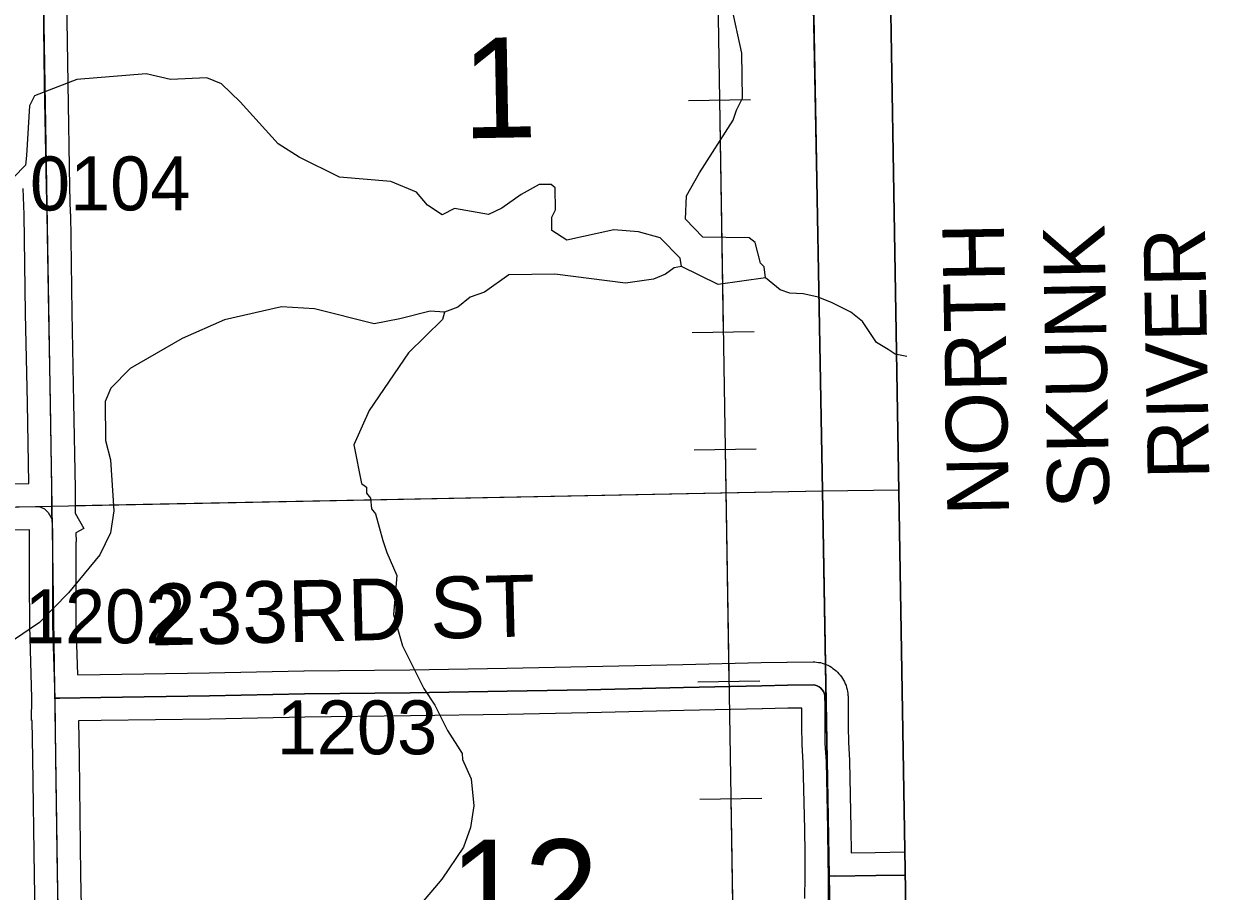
# Model space of a CAD drawing. Extents: x 23.6 to 68.7, y -63 to -29.
# Drawn here: x 55.594 to 57.132, y -46.921 to -45.796 of the extents above; entities that cross this region are included whole.
import ezdxf

# ---------------------------------------------------------------- set-up
doc = ezdxf.new("R2010")
doc.units = 0
for name, color, linetype in [('tdCoClipBndry', 7, 'Continuous'), ('tdCoCoBndry', 7, 'Continuous'), ('tdCoCoBndryPart', 7, 'Continuous'), ('tdCoHydroRiver', 7, 'Continuous'), ('tdCoHydroTxtLg', 7, 'Continuous'), ('tdCoPipe', 7, 'Continuous'), ('tdCoSecRdNmbr', 7, 'Continuous'), ('tdCoSecRdTxt', 7, 'Continuous'), ('tdCoSecRteBand', 7, 'Continuous'), ('tdCoSecRteCL', 7, 'Continuous'), ('tdCoSectLine', 7, 'Continuous'), ('tdCoSectLinePart', 7, 'Continuous'), ('tdCoSectNmbr', 7, 'Continuous'), ('tdCoSurfGravel', 7, 'Continuous'), ('tdCoTwpBndryShd', 7, 'Continuous')]:
    doc.layers.add(name, color=color, linetype=linetype)

msp = doc.modelspace()

# ---------------------------------------------------------------- linework, layer by layer
at = {"layer": 'tdCoClipBndry'}
msp.add_lwpolyline([(48.4512, -33.5006), (56.4135, -33.3762), (56.4393, -33.3792), (56.4635, -33.3887), (56.4958, -33.4172), (56.511, -33.4483), (56.515, -33.4739), (56.5367, -34.4332), (56.5907, -38.4342), (56.6629, -42.4448), (56.8804, -55.4557), (56.9085, -56.4312), (56.9025, -56.8392), (56.9121, -57.4607), (56.9036, -57.4944), (56.8842, -57.5232), (56.8561, -57.5435), (56.8227, -57.553), (51.8233, -57.6334)], dxfattribs=at)
at = {"layer": 'tdCoCoBndry'}
for p, q in [((56.6301, -46.4017), (56.6119, -45.4382)), ((56.6119, -45.4382), (56.6301, -46.4017)), ((56.647, -47.4001), (56.6301, -46.4017)), ((56.6301, -46.4017), (56.647, -47.4001))]:
    msp.add_line(p, q, dxfattribs=at)
for points in [[(56.8804, -55.4557), (56.6629, -42.4448), (56.5907, -38.4342)], [(56.5284, -40.4484), (56.5463, -41.4474), (56.5633, -42.4465), (56.5785, -43.4411), (56.5946, -44.4414), (56.6119, -45.4382), (56.6301, -46.4017), (56.647, -47.4001), (56.6636, -48.3998), (56.6786, -49.3969), (56.6976, -50.3938), (56.712, -51.3894), (56.7304, -52.4659), (56.7487, -53.455), (56.7648, -54.458), (56.7808, -55.4579), (56.8089, -56.4341), (56.8029, -56.8393), (56.8127, -57.4536), (55.8172, -57.471), (54.8164, -57.4869), (53.8174, -57.5025), (52.8224, -57.5189), (51.8222, -57.5335)], [(56.5281, -40.4484), (56.5459, -41.4474), (56.563, -42.4465), (56.5781, -43.4411), (56.5942, -44.4414), (56.6115, -45.4382), (56.6297, -46.4017), (56.6467, -47.4001), (56.6633, -48.3998), (56.6782, -49.3968), (56.6973, -50.3938), (56.7117, -51.3893), (56.73, -52.4659), (56.7484, -53.455), (56.7645, -54.4579), (56.7804, -55.4579), (56.8086, -56.4341), (56.8025, -56.8393), (56.8124, -57.4536)], [(56.5284, -40.4484), (56.5463, -41.4474), (56.5633, -42.4465), (56.5785, -43.4411), (56.5946, -44.4414), (56.6119, -45.4382), (56.6301, -46.4017), (56.647, -47.4001), (56.6636, -48.3998), (56.6786, -49.3969), (56.6976, -50.3938)]]:
    msp.add_lwpolyline(points, dxfattribs=at)
at = {"layer": 'tdCoCoBndryPart'}
msp.add_lwpolyline([(56.6121, -45.4693), (56.6297, -46.4017), (56.6336, -46.627)], dxfattribs=at)
at = {"layer": 'tdCoHydroRiver'}
for points in [[(56.5559, -46.1253), (56.5541, -46.1111), (56.5493, -46.1065), (56.5427, -46.0797), (56.5347, -46.0735), (56.4747, -46.0726), (56.4523, -46.0492), (56.4535, -46.0192), (56.4705, -45.989), (56.5139, -45.9206), (56.5185, -45.9079), (56.5262, -45.8921), (56.5254, -45.8337), (56.512, -45.7723)], [(56.4468, -46.1109), (56.4451, -46.0999), (56.4195, -46.0733), (56.391, -46.0658), (56.3594, -46.063), (56.298, -46.0764), (56.2789, -46.064), (56.2787, -46.0467), (56.2833, -46.0371), (56.2829, -46.0087), (56.2781, -46.0041), (56.2624, -46.0043), (56.2388, -46.0172), (56.2138, -46.0349), (56.1965, -46.043), (56.1523, -46.0356), (56.1366, -46.0437), (56.1175, -46.0313), (56.103, -46.0141), (56.0697, -46.0003), (56.0034, -45.9948), (55.9509, -45.9687), (55.9239, -45.9516), (55.8743, -45.897), (55.8503, -45.8736), (55.8313, -45.866), (55.784, -45.8681), (55.7523, -45.8606), (55.6624, -45.8681), (55.6074, -45.8893), (55.6013, -45.902), (55.5973, -45.9667), (55.5959, -45.9794), (55.5803, -45.9954)], [(56.4468, -46.1109), (56.4373, -46.1126), (56.4264, -46.1206), (56.4107, -46.1271), (56.3744, -46.1323), (56.2827, -46.1208), (56.2228, -46.1216), (56.1915, -46.144), (56.1726, -46.1506), (56.157, -46.1634), (56.1397, -46.1699)], [(56.5559, -46.1253), (56.4944, -46.134), (56.4468, -46.1109)], [(56.6225, -46.1499), (56.605, -46.1462), (56.5877, -46.1454), (56.575, -46.1409), (56.5559, -46.1253)], [(56.7393, -46.2273), (56.7242, -46.2243), (56.7151, -46.2182), (56.7, -46.2092), (56.6818, -46.182), (56.6667, -46.1699), (56.6425, -46.1578), (56.6241, -46.1505), (56.6225, -46.1499)], [(56.1397, -46.1699), (56.1207, -46.1686), (56.0814, -46.1786), (56.0483, -46.1853), (55.9708, -46.1657), (55.9281, -46.1631), (55.8541, -46.1798), (55.7992, -46.2042), (55.7318, -46.2429), (55.7068, -46.2685), (55.6992, -46.2859), (55.6998, -46.3364), (55.7064, -46.3616), (55.7104, -46.4278), (55.706, -46.4563), (55.6922, -46.4849), (55.6517, -46.5343), (55.6143, -46.5727), (55.5501, -46.6161)], [(56.1397, -46.1699), (56.1367, -46.1795), (56.093, -46.2226), (56.0418, -46.2974), (56.0219, -46.3419), (56.032, -46.3923), (56.0383, -46.3969), (56.0384, -46.4048), (56.0433, -46.4111), (56.045, -46.4253), (56.0498, -46.4315), (56.0597, -46.4661), (56.0647, -46.4819), (56.0776, -46.5117), (56.0735, -46.5623), (56.0851, -46.6031), (56.1126, -46.6581), (56.1271, -46.68), (56.1433, -46.7129), (56.1626, -46.7427), (56.1627, -46.7506), (56.1741, -46.7757), (56.1776, -46.8104), (56.1733, -46.8388), (56.1641, -46.8642), (56.1362, -46.9056), (56.1051, -46.9423)]]:
    msp.add_lwpolyline(points, dxfattribs=at)
at = {"layer": 'tdCoPipe'}
for p, q in [((56.4559, -45.8951), (56.5364, -45.8938)), ((56.4608, -46.1964), (56.5414, -46.1951)), ((56.4632, -46.3486), (56.5438, -46.3473)), ((56.4681, -46.6498), (56.5488, -46.6485)), ((56.4706, -46.802), (56.5511, -46.8007))]:
    msp.add_line(p, q, dxfattribs=at)
for points in [[(56.4888, -45.4411), (56.6291, -54.0664), (56.8573, -54.3881), (56.9937, -57.4858)], [(56.4962, -45.8945), (56.5011, -46.1958)], [(56.5036, -46.3479), (56.5085, -46.6492)], [(56.5109, -46.8013), (56.5158, -47.1026)]]:
    msp.add_lwpolyline(points, dxfattribs=at)
at = {"layer": 'tdCoSecRteBand'}
for points in [[(55.6491, -45.7637), (55.6508, -45.8733), (55.6531, -46.008), (55.654, -46.042), (55.654, -46.0421), (55.6541, -46.0423), (55.6561, -46.1705), (55.6584, -46.287), (55.6584, -46.2871), (55.6584, -46.2871), (55.6603, -46.3988), (55.6603, -46.399), (55.6603, -46.3993), (55.6603, -46.4293), (55.6603, -46.4307), (55.6715, -46.4505), (55.6613, -46.4562), (55.6617, -46.4679), (55.6612, -46.4679), (55.6612, -46.518), (55.6614, -46.5756), (55.6634, -46.6403), (55.6639, -46.6403), (55.6639, -46.6405), (55.693, -46.64), (55.693, -46.64), (55.693, -46.64), (55.8342, -46.6379), (55.9572, -46.6354), (55.9574, -46.6354), (55.9575, -46.6354), (56.0947, -46.6339), (56.2202, -46.6319), (56.324, -46.6298), (56.4487, -46.627), (56.5504, -46.6247), (56.5836, -46.6239), (56.5839, -46.6239), (56.5842, -46.6239), (56.6176, -46.6237), (56.6198, -46.6237), (56.6219, -46.624), (56.6246, -46.6244), (56.6271, -46.6247), (56.6295, -46.6255), (56.6321, -46.6263), (56.6345, -46.6271), (56.6367, -46.6282), (56.6392, -46.6295), (56.6414, -46.6306), (56.6434, -46.6322), (56.6456, -46.6338), (56.6476, -46.6353), (56.6494, -46.6371), (56.6512, -46.6391), (56.653, -46.6409), (56.6544, -46.643), (56.6559, -46.6453), (56.6573, -46.6474), (56.6584, -46.6497), (56.6595, -46.6522), (56.6605, -46.6545), (56.6611, -46.6569), (56.6618, -46.6596), (56.6625, -46.662), (56.6627, -46.6645), (56.6627, -46.6647), (56.6629, -46.6673), (56.663, -46.668), (56.663, -46.6687), (56.6633, -46.6774), (56.6634, -46.6781), (56.6634, -46.6787), (56.6632, -46.7078), (56.6635, -46.7283), (56.6649, -46.7511), (56.665, -46.7518), (56.665, -46.7524), (56.6668, -46.84), (56.6668, -46.8402), (56.6668, -46.8403), (56.6672, -46.8714), (56.6984, -46.871), (56.7369, -46.8704)], [(55.5529, -46.3929), (55.6002, -46.3923), (55.5985, -46.2882), (55.5961, -46.1717), (55.5961, -46.1716), (55.5961, -46.1715), (55.5941, -46.0434), (55.5931, -46.0095)], [(55.6104, -47.0433), (55.6074, -46.9013), (55.6074, -46.9012), (55.6074, -46.9011), (55.6054, -46.7486), (55.6048, -46.6999), (55.6036, -46.6999), (55.6043, -46.6707), (55.6014, -46.5771), (55.6014, -46.5766), (55.6014, -46.5762), (55.6012, -46.5181), (55.6012, -46.5181), (55.6012, -46.518), (55.6012, -46.4548), (55.6011, -46.4523), (55.5537, -46.4529)], [(56.6069, -46.9308), (56.6076, -46.9014), (56.6073, -46.882), (56.6073, -46.882), (56.6073, -46.8819), (56.6073, -46.8819), (56.6072, -46.8719), (56.6072, -46.8719), (56.6068, -46.8411), (56.605, -46.7543), (56.6036, -46.7314), (56.6035, -46.7307), (56.6035, -46.73), (56.6032, -46.7084), (56.6032, -46.7081), (56.6032, -46.7078), (56.6033, -46.6838), (56.5848, -46.6839), (56.5519, -46.6847), (56.5519, -46.6847), (56.5518, -46.6847), (56.4501, -46.687), (56.4501, -46.687), (56.4501, -46.687), (56.3253, -46.6898), (56.3253, -46.6898), (56.3252, -46.6898), (56.2213, -46.6919), (56.2213, -46.6919), (56.2212, -46.6919), (56.0956, -46.6939), (56.0955, -46.6939), (56.0954, -46.6939), (55.9583, -46.6954), (55.8353, -46.6979), (55.8352, -46.6979), (55.8351, -46.6979), (55.6939, -46.7), (55.6648, -46.7004), (55.6654, -46.7478), (55.6654, -46.7478), (55.6654, -46.7478), (55.6674, -46.9002), (55.6704, -47.0423)]]:
    msp.add_lwpolyline(points, dxfattribs=at)
at = {"layer": 'tdCoSecRteCL'}
for points in [[(55.6306, -46.4391), (55.6303, -46.4299), (55.6303, -46.3993), (55.6285, -46.2876), (55.6261, -46.1711), (55.6241, -46.0428), (55.6231, -46.0087), (55.6208, -45.8738), (55.6191, -45.7642), (55.6182, -45.7134), (55.6169, -45.6298), (55.6162, -45.5987), (55.615, -45.5789), (55.6093, -45.5693)], [(54.6393, -46.4418), (54.6819, -46.4414), (54.8363, -46.4378), (55.0362, -46.4339), (55.1535, -46.431), (55.2042, -46.4299), (55.5532, -46.4229), (55.6136, -46.4221), (55.6204, -46.425), (55.6254, -46.4297), (55.6306, -46.4391)], [(55.6344, -46.6707), (55.6314, -46.5761), (55.6312, -46.518), (55.6312, -46.4542), (55.6306, -46.4391)], [(56.6376, -46.9015), (56.6373, -46.8816), (56.6368, -46.8407), (56.635, -46.753), (56.6335, -46.7295), (56.6332, -46.708), (56.6334, -46.6785), (56.633, -46.6698), (56.6328, -46.6673), (56.6328, -46.6671), (56.6321, -46.6645), (56.631, -46.662), (56.6295, -46.6598), (56.6276, -46.6578), (56.6254, -46.6562), (56.623, -46.6549), (56.6204, -46.6541), (56.6177, -46.6537), (56.5844, -46.6539), (56.5512, -46.6547), (56.4494, -46.657), (56.3246, -46.6598), (56.2207, -46.6619), (56.0951, -46.6639), (55.9578, -46.6654), (55.8347, -46.6679), (55.6935, -46.67), (55.6405, -46.6708), (55.6344, -46.6707)], [(55.6552, -47.9188), (55.6543, -47.9047), (55.6521, -47.8204), (55.6497, -47.6844), (55.6493, -47.6483), (55.6481, -47.5998), (55.6475, -47.5151), (55.6468, -47.4894), (55.6437, -47.3424), (55.6418, -47.2314), (55.6409, -47.1925), (55.6404, -47.0429), (55.6374, -46.9007), (55.6354, -46.7482), (55.6344, -46.6707)], [(56.7374, -46.9004), (56.6989, -46.901), (56.6451, -46.9017), (56.6376, -46.9015)], [(56.647, -47.4001), (56.6468, -47.3873), (56.645, -47.3082), (56.6437, -47.2222), (56.6422, -47.146), (56.6401, -47.0628), (56.6386, -46.9931), (56.6378, -46.9183), (56.6376, -46.9015)]]:
    msp.add_lwpolyline(points, dxfattribs=at)
at = {"layer": 'tdCoSectLine'}
for points in [[(56.6115, -45.4382), (56.6297, -46.4017)], [(55.6139, -45.4574), (55.6299, -46.4216)], [(55.6299, -46.4216), (56.6297, -46.4017)], [(56.6297, -46.4017), (56.729, -46.4005)], [(56.6297, -46.4017), (56.6467, -47.4001)], [(54.6358, -46.4418), (55.6299, -46.4216)], [(55.6299, -46.4216), (55.645, -47.4224)]]:
    msp.add_lwpolyline(points, dxfattribs=at)
at = {"layer": 'tdCoSectLinePart'}
for points in [[(56.6121, -45.4693), (56.6297, -46.4017)], [(55.6603, -46.421), (56.6297, -46.4017)], [(56.6297, -46.4017), (56.729, -46.4005)], [(56.6297, -46.4017), (56.6336, -46.627)]]:
    msp.add_lwpolyline(points, dxfattribs=at)
at = {"layer": 'tdCoSurfGravel'}
for points in [[(55.6404, -47.0429), (55.6374, -46.9007), (55.6354, -46.7482), (55.6344, -46.6707), (55.6314, -46.5761), (55.6312, -46.518), (55.6312, -46.4542), (55.6306, -46.4391), (55.6303, -46.4299), (55.6303, -46.3993), (55.6285, -46.2876), (55.6261, -46.1711), (55.6241, -46.0428), (55.6231, -46.0087), (55.6208, -45.8738), (55.6191, -45.7642), (55.6182, -45.7134), (55.6169, -45.6298), (55.6162, -45.5987), (55.615, -45.5789), (55.6093, -45.5693)], [(55.5532, -46.4229), (55.6136, -46.4221), (55.6204, -46.425), (55.6254, -46.4297), (55.6306, -46.4391)], [(55.6344, -46.6707), (55.6405, -46.6708), (55.6935, -46.67), (55.8347, -46.6679), (55.9578, -46.6654), (56.0951, -46.6639), (56.2207, -46.6619), (56.3246, -46.6598), (56.4494, -46.657), (56.5512, -46.6547), (56.5844, -46.6539), (56.6177, -46.6537), (56.6204, -46.6541), (56.623, -46.6549), (56.6254, -46.6562), (56.6276, -46.6578), (56.6295, -46.6598), (56.631, -46.662), (56.6321, -46.6645), (56.6328, -46.6671), (56.6328, -46.6673)], [(56.6386, -46.9931), (56.6378, -46.9183), (56.6376, -46.9015), (56.6373, -46.8816), (56.6368, -46.8407), (56.635, -46.753), (56.6335, -46.7295), (56.6332, -46.708), (56.6334, -46.6785), (56.633, -46.6698), (56.6328, -46.6673)], [(56.6376, -46.9015), (56.6451, -46.9017), (56.6989, -46.901), (56.7374, -46.9004)]]:
    msp.add_lwpolyline(points, dxfattribs=at)
at = {"layer": 'tdCoTwpBndryShd'}
msp.add_lwpolyline([(56.5281, -40.4484), (56.5459, -41.4474), (56.563, -42.4465), (56.5781, -43.4411), (56.5942, -44.4414), (56.6115, -45.4382), (56.6297, -46.4017), (56.6467, -47.4001), (56.6633, -48.3998), (56.6782, -49.3968), (56.6973, -50.3938), (56.7117, -51.3893), (56.73, -52.4659), (56.7484, -53.455), (56.7645, -54.4579), (56.7804, -55.4579), (56.8086, -56.4341), (56.8025, -56.8393), (56.8124, -57.4536)], dxfattribs=at)

# ---------------------------------------------------------------- texts
at = {"layer": 'tdCoHydroTxtLg'}
for s, p in [('NORTH', (56.8719, -46.4333)), ('SKUNK', (57.0021, -46.4243)), ('RIVER', (57.1318, -46.3863))]:
    msp.add_text(s, height=0.08, rotation=91, dxfattribs=at).set_placement(p)
at = {"layer": 'tdCoSecRdNmbr'}
for s, rotation, p in [('0104', 0.0422, (55.6017, -46.038)), ('1202', 0.0422, (55.5951, -46.5997)), ('1203', 0.0424, (55.9218, -46.7438))]:
    msp.add_text(s, height=0.07, rotation=rotation, dxfattribs=at).set_placement(p)
at = {"layer": 'tdCoSecRdTxt'}
msp.add_text('233RD ST', height=0.08, rotation=1.3949, dxfattribs=at).set_placement((55.7589, -46.6026))
at = {"layer": 'tdCoSectNmbr'}
for s, rotation, p in [('1', 1.0425, (56.1634, -45.9445)), ('12', 0.0426, (56.1461, -46.9843))]:
    msp.add_text(s, height=0.13, rotation=rotation, dxfattribs=at).set_placement(p)

doc.saveas('drawing.dxf')
